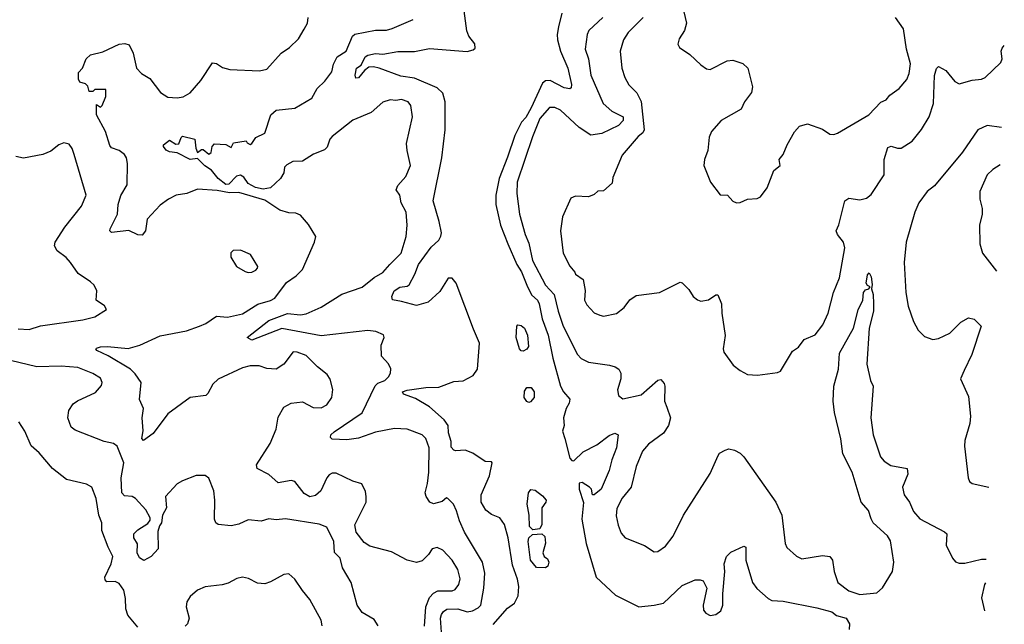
# Model space of a CAD drawing. Extents: x 1690054 to 1842981, y 782881 to 914114.
# Tile 689 of 693: x 1837214 to 1842477, y 893152 to 896383. Entities that reach past the tile are written whole.
import ezdxf

# ---------------------------------------------------------------- set-up
doc = ezdxf.new("R2010")
doc.units = 0

msp = doc.modelspace()

# ---------------------------------------------------------------- linework, layer by layer
at = {"layer": '0CON10XD'}
for points in [[(1839745, 893152.2), (1839821, 893239), (1839858.9, 893265), (1839878.9, 893305), (1839882, 893355), (1839875, 893394), (1839848.8, 893468.8), (1839825.4, 893614.6), (1839806, 893686), (1839780.6, 893720.6), (1839735, 893739.5), (1839705, 893761.5), (1839680, 893805), (1839680.3, 893845), (1839724.4, 893945), (1839740, 894015), (1839735, 894020.8), (1839702.1, 894022.1), (1839636.1, 894066.1), (1839595, 894083.8), (1839545, 894079.6), (1839533.7, 894083.7), (1839519.4, 894099.4), (1839519.5, 894129.5), (1839505.8, 894175), (1839504.7, 894215), (1839483.2, 894245), (1839405, 894313.9), (1839329.4, 894359.4), (1839265, 894381.9), (1839260.8, 894395), (1839285.7, 894404.3), (1839385, 894417.7), (1839455, 894419.5), (1839535, 894449.2), (1839585, 894454), (1839637.3, 894482.7), (1839661.2, 894515), (1839672.3, 894655), (1839638.8, 894728.8), (1839546.9, 894975), (1839525, 895002.5), (1839505, 895002), (1839458.8, 894931.2), (1839396.4, 894873.6), (1839335, 894855.3), (1839255, 894876.9), (1839206.4, 894886.4), (1839203.8, 894903.8), (1839214.8, 894935), (1839245, 894954.7), (1839285, 894959.8), (1839295, 894966.8), (1839326.1, 895023.9), (1839345.3, 895075), (1839412.5, 895167.5), (1839453.8, 895205), (1839465, 895226.2), (1839467.8, 895245), (1839456.7, 895305), (1839423.6, 895415), (1839471.1, 895645), (1839487.5, 895795), (1839488.4, 895945), (1839475, 895990), (1839445, 896018.9), (1839325, 896070.2), (1839251.4, 896081.4), (1839135, 896123.8), (1839105, 896132.3), (1839080.8, 896129.2), (1839057.8, 896112.2), (1839025, 896072.5), (1839011.3, 896071.3), (1839007.1, 896087.1), (1839014.6, 896125), (1839039.1, 896140.9), (1839060.3, 896185), (1839075, 896194.3), (1839115, 896201.9), (1839155, 896199.8), (1839235, 896213.5), (1839325, 896213.6), (1839405, 896229.7), (1839605, 896212.9), (1839637.7, 896222.3), (1839648.8, 896231.2), (1839645.8, 896255), (1839615, 896296), (1839603.5, 896323.5), (1839581.9, 896485)], [(1840763.1, 896425), (1840777.5, 896365), (1840767.5, 896325), (1840738.8, 896281.2), (1840732.3, 896252.3), (1840740, 896235), (1840795, 896197.5), (1840855, 896141.4), (1840885, 896121.1), (1840905, 896117.8), (1840996, 896164), (1841025, 896166.2), (1841078.8, 896148.8), (1841105.6, 896125), (1841131.4, 896025), (1841126.1, 895993.9), (1841088.5, 895945), (1841070.6, 895905), (1840964.2, 895845), (1840911.2, 895785), (1840900, 895755), (1840892, 895685), (1840873.9, 895636.1), (1840870, 895605), (1840905.8, 895515.8), (1840957.7, 895447.7), (1840997.5, 895445), (1841025, 895413.3), (1841045, 895404), (1841065, 895406.2), (1841105, 895423.8), (1841155, 895427.5), (1841173, 895437), (1841210, 895485), (1841245, 895577.5), (1841279.2, 895605), (1841274.1, 895635.9), (1841295, 895662.5), (1841316, 895715), (1841355.9, 895784.1), (1841381.2, 895815), (1841425, 895826.2), (1841505, 895797.5), (1841545, 895770.8), (1841565, 895770), (1841585, 895777.5), (1841752.5, 895875), (1841817.1, 895942.9), (1841845.8, 895955), (1841865, 895979.2), (1841915, 896016.2), (1841955, 896063.8), (1841967.8, 896095), (1841975, 896147.5), (1841954.6, 896225), (1841938.1, 896335), (1841895.6, 896395)], [(1839471, 893085), (1839464, 893185), (1839468.1, 893205), (1839478.7, 893221.3), (1839497.4, 893232.6), (1839555, 893235.2), (1839605, 893219.3), (1839635, 893224.6), (1839665, 893241.1), (1839678.1, 893255), (1839694.7, 893345), (1839700.8, 893425), (1839687.3, 893485), (1839590.9, 893645), (1839564.5, 893705), (1839549.3, 893759.3), (1839532, 893795), (1839502.5, 893825), (1839495, 893827.5), (1839471.7, 893808.3), (1839425, 893795.8), (1839405.6, 893805.6), (1839385.7, 893835), (1839381.4, 893855), (1839394.5, 893905.5), (1839400.8, 893965), (1839402.5, 894095), (1839385.6, 894145), (1839365, 894164.3), (1839285, 894195.8), (1839217.9, 894197.9), (1839115, 894180), (1839025, 894147.3), (1838962.6, 894137.4), (1838885, 894141.5), (1838875, 894150), (1838877.8, 894165), (1838895, 894180.9), (1839045, 894282.2), (1839113.1, 894426.9), (1839128.7, 894441.3), (1839165, 894455.6), (1839185.5, 894475), (1839195.5, 894495), (1839197.8, 894517.8), (1839185, 894543.8), (1839148, 894585), (1839146.4, 894643.6), (1839162.5, 894685), (1839159.3, 894699.3), (1839116.8, 894716.8), (1839075, 894722.2), (1838826.1, 894693.9), (1838615, 894733.4), (1838455, 894670), (1838430, 894685), (1838545, 894776.2), (1838645, 894813), (1838715, 894805.3), (1838745, 894810.7), (1838825, 894847.5), (1838935, 894916.5), (1839045, 894954.3), (1839108, 895005), (1839155, 895033.1), (1839192.9, 895075), (1839253.3, 895135), (1839279.1, 895225), (1839285.5, 895285), (1839279.5, 895355), (1839253.3, 895405), (1839245.6, 895445), (1839226.7, 895475), (1839235, 895497.5), (1839278.1, 895545), (1839302.5, 895605), (1839284.4, 895685), (1839282.1, 895722.1), (1839312.9, 895865), (1839304.2, 895925), (1839290, 895945), (1839255, 895957.1), (1839225, 895952), (1839195, 895955.7), (1839155, 895942), (1839092.1, 895887.9), (1838995, 895846.7), (1838885, 895758.9), (1838872.2, 895745), (1838857.8, 895702.2), (1838842.9, 895687.1), (1838785, 895664.6), (1838725, 895626.5), (1838674.5, 895625.5), (1838641.5, 895608.5), (1838629.8, 895595), (1838625.6, 895565), (1838608.2, 895535), (1838555, 895484), (1838515, 895478.1), (1838475, 895487), (1838435, 895507.4), (1838411.1, 895541.1), (1838395, 895551.8), (1838373.5, 895546.5), (1838332.4, 895505), (1838315, 895502.7), (1838273.9, 895535), (1838238.5, 895578.5), (1838202.8, 895602.8), (1838165, 895640.8), (1838125, 895635.8), (1838055, 895671.2), (1838015, 895677.5), (1837997, 895687), (1837982.5, 895705), (1837982.5, 895715), (1838015, 895738.8), (1838048.6, 895718.6), (1838065, 895720), (1838076.4, 895753.6), (1838085, 895761.1), (1838149.2, 895745), (1838155, 895697.5), (1838164.2, 895674.2), (1838185, 895689.4), (1838195, 895689.2), (1838225, 895665.5), (1838237, 895673), (1838242.2, 895705), (1838255, 895720), (1838315.8, 895715.8), (1838345, 895701.2), (1838357.5, 895725), (1838425, 895736.7), (1838430, 895725), (1838445, 895716.7), (1838455, 895722), (1838476.2, 895753.8), (1838525, 895777.5), (1838555.6, 895875), (1838585, 895899.2), (1838685, 895910.5), (1838775, 895963.5), (1838803.8, 896015), (1838845, 896055.4), (1838883.2, 896105), (1838891.8, 896145), (1838911.2, 896185), (1838958.9, 896215), (1838992.8, 896295), (1839005, 896305.4), (1839115, 896326.9), (1839175, 896327.3), (1839205, 896335.6), (1839316.2, 896385)], [(1838735, 896333.3), (1838752, 896365), (1838756, 896395)], [(1840112, 896418), (1840094.7, 896345.3), (1840086.5, 896305), (1840088.7, 896275), (1840105.3, 896215), (1840144.2, 896125), (1840163.4, 896036.6), (1840161.4, 896018.6), (1840155, 896014.4), (1840125, 896018.5), (1840049.1, 896059.1), (1840025, 896056.9), (1840008.7, 896045), (1839948, 895912), (1839919.4, 895860.6), (1839895.9, 895835), (1839860.2, 895765), (1839821, 895649)], [(1840330, 896395), (1840256.9, 896325), (1840247.5, 896305), (1840235.6, 896225), (1840254.7, 896174.7), (1840267.1, 896087.1), (1840332.9, 895935), (1840378.1, 895895), (1840439.2, 895865), (1840439.5, 895845), (1840415, 895818.8), (1840325.8, 895775), (1840266.2, 895766.2), (1840205, 895806.4), (1840105, 895900), (1840075, 895913.6), (1840045, 895914.2), (1839994.6, 895855), (1839955, 895758), (1839872.1, 895515), (1839871.5, 895455), (1839884.6, 895345), (1839915, 895236.2), (1839935, 895188.8), (1839955, 895095.7), (1840024.1, 894965), (1840070.6, 894915), (1840091.8, 894825), (1840119.7, 894745), (1840195, 894594), (1840215, 894572.9), (1840255, 894552.9), (1840366.4, 894536.4), (1840397.6, 894527.6), (1840416.2, 894515), (1840427.5, 894495), (1840427.5, 894465), (1840409.2, 894405), (1840414.3, 894374.3), (1840437.7, 894357.7), (1840535, 894377.8), (1840625, 894457.5), (1840640, 894460), (1840658.6, 894438.6), (1840662.5, 894425), (1840661.1, 894345), (1840672.6, 894312.6), (1840693.3, 894255), (1840682.2, 894215), (1840655.4, 894174.6), (1840575, 894114.3), (1840542.2, 894077.8), (1840508.5, 893995), (1840482.2, 893885), (1840434.2, 893825.8), (1840405, 893771.2), (1840402, 893732), (1840412, 893682), (1840429.7, 893639.7), (1840450, 893615), (1840553.6, 893573.6), (1840605, 893540), (1840625, 893542), (1840665, 893569.2), (1840707.4, 893622.6), (1840762.2, 893735), (1840905, 893958.8), (1840946.7, 894055), (1840955, 894066.7), (1840985, 894082.5), (1841005, 894090), (1841035, 894082.5), (1841065, 894066.7), (1841085, 894046.7), (1841255.6, 893805), (1841287.5, 893735), (1841305.7, 893585), (1841315, 893562), (1841366.4, 893516.4), (1841395, 893503.1), (1841505, 893520.6), (1841545, 893514), (1841558.6, 893495), (1841566.7, 893435), (1841587.5, 893375), (1841645, 893331.8), (1841705, 893311.5), (1841795, 893320), (1841825, 893348), (1841878.8, 893435), (1841887.1, 893485), (1841868.9, 893598.9), (1841852.2, 893625), (1841775.5, 893695), (1841765.9, 893715.9), (1841750, 893760), (1841712.5, 893805), (1841663.6, 893965), (1841614, 894064), (1841603.7, 894143.7), (1841569.2, 894285), (1841561.2, 894345), (1841565.4, 894425), (1841590.8, 894515), (1841595, 894602), (1841671.4, 894735), (1841695, 894833.3), (1841720.8, 894885), (1841725, 894926.2), (1841735, 894940), (1841752.5, 894945), (1841760, 894955), (1841745, 894963.3), (1841739.2, 894975), (1841745, 895020), (1841755, 895030), (1841765, 895010), (1841771.2, 894968.8), (1841766.7, 894945), (1841776, 894914), (1841778, 894865), (1841777.5, 894825), (1841754.5, 894735.5), (1841742.7, 894542.7), (1841761.5, 894455), (1841776.1, 894425), (1841764, 894256), (1841775.3, 894165), (1841815, 894048), (1841834.2, 894025), (1841870.8, 894000.8), (1841956.7, 893985), (1841961.4, 893955), (1841932.9, 893885), (1841941.9, 893845), (1841970, 893805), (1841990.9, 893755), (1842025, 893716.4), (1842157, 893647), (1842168.8, 893635), (1842166.7, 893575), (1842199.2, 893505), (1842215, 893486), (1842235, 893479.2), (1842265, 893480), (1842355, 893500), (1842380.3, 893500.7)], [(1840545.8, 896394.2), (1840465.6, 896315), (1840440.5, 896275), (1840423.5, 896215), (1840432.1, 896125), (1840448.5, 896075), (1840469.4, 896035), (1840511.9, 895991.9), (1840536.2, 895946.2), (1840552.2, 895795), (1840545, 895778.2), (1840520.4, 895759.6), (1840435, 895658.8), (1840385, 895540), (1840380.7, 895509.3), (1840335, 895468.8), (1840305, 895467.5), (1840285, 895448.8), (1840255, 895436), (1840185, 895440), (1840159.5, 895430.5), (1840115, 895330), (1840104.4, 895255), (1840119.4, 895135), (1840155, 895066.2), (1840182, 895035), (1840185, 895023.8), (1840225.8, 894995), (1840236.3, 894936.3), (1840233.5, 894885), (1840245, 894860), (1840285, 894816.2), (1840315, 894803.8), (1840335, 894798.8), (1840403.9, 894813.9), (1840444.3, 894845.7), (1840475, 894886), (1840509.7, 894910.3), (1840634.2, 894925.8), (1840745, 894980), (1840755, 894977.5), (1840790.9, 894940.9), (1840814.4, 894904.4), (1840836.1, 894886.1), (1840855, 894880), (1840895, 894886), (1840935, 894913.3), (1840945, 894913.3), (1840965.6, 894865.6), (1840966.7, 894815), (1840984, 894695), (1840974, 894625), (1840977.3, 894607.3), (1841027.3, 894537.3), (1841065, 894508), (1841105, 894488), (1841157.1, 894482.9), (1841265, 894497.5), (1841281.2, 894505), (1841345, 894612.5), (1841377, 894633), (1841406.7, 894675), (1841465, 894700), (1841506.6, 894753.4), (1841534.4, 894815), (1841564.4, 894925), (1841595.4, 895004.6), (1841624.3, 895164.3), (1841616.9, 895195), (1841585.6, 895235), (1841577.8, 895255), (1841592, 895288), (1841624.7, 895415.3), (1841645, 895428.9), (1841705, 895421.5), (1841739.6, 895430.4), (1841765, 895450), (1841835, 895553.8), (1841833.9, 895636.1), (1841855, 895701.2), (1841872.7, 895707.3), (1841905, 895696.9), (1841925, 895697.5), (1841985, 895733.8), (1842034.1, 895795.9), (1842075.6, 895865), (1842097.9, 895935), (1842103.3, 896085), (1842115, 896123.3), (1842125, 896132.5), (1842165, 896112.5), (1842212.7, 896052.7), (1842235, 896040), (1842305, 896060), (1842355, 896065.4), (1842375, 896074.6), (1842458.2, 896155), (1842464.7, 896175), (1842459.8, 896215), (1842465, 896231.5), (1842476.8, 896246)], [(1839377.3, 893142.7), (1839384.2, 893245.8), (1839403.8, 893296.2), (1839425, 893318.9), (1839448.4, 893331.6), (1839525, 893331.9), (1839541.7, 893338.2), (1839561.2, 893365), (1839567.5, 893395), (1839555, 893446), (1839525, 893495.6), (1839475, 893548.9), (1839445, 893563.3), (1839418, 893555), (1839398.6, 893525), (1839365, 893492), (1839335, 893482.9), (1839285, 893494.3), (1839200.5, 893540.5), (1839085, 893570.5), (1839055, 893588.9), (1839012.5, 893645), (1839005.5, 893684.5), (1839065.8, 893805), (1839066, 893836), (1839061.7, 893861.7), (1839043, 893903), (1838995, 893918), (1838905, 893960), (1838885, 893960), (1838868.9, 893951.1), (1838855.7, 893935), (1838823.1, 893865), (1838795, 893840), (1838765, 893833.5), (1838735, 893850.6), (1838685, 893915.5), (1838665, 893920.9), (1838595, 893908.6), (1838545, 893953.1), (1838483.8, 893985), (1838478.8, 894005), (1838552.1, 894117.9), (1838584.7, 894195), (1838595, 894260), (1838625, 894312), (1838665, 894334), (1838725, 894341.2), (1838781.7, 894311.7), (1838825, 894310), (1838855, 894325.8), (1838881.5, 894365), (1838887.4, 894407.4), (1838873, 894463), (1838856.8, 894486.8), (1838805, 894528), (1838745, 894588.6), (1838697, 894607), (1838675, 894607.8), (1838626.6, 894543.4), (1838585, 894516), (1838535, 894518.6), (1838493.6, 894533.6), (1838445, 894533.1), (1838405, 894523.1), (1838275, 894462.2), (1838246.7, 894435), (1838220, 894385), (1838208, 894375), (1838125, 894364.5), (1838005, 894277.9), (1837928, 894172), (1837875, 894133.8), (1837866.7, 894145), (1837874.4, 894185.6), (1837869.4, 894255), (1837875.5, 894305), (1837853.7, 894353.7), (1837863.8, 894445), (1837831.7, 894491.7), (1837805.5, 894515), (1837686.5, 894586.5), (1837626.7, 894615), (1837621.2, 894625), (1837625, 894628.8), (1837645, 894635.6), (1837683.2, 894636.8), (1837793.2, 894626.8), (1837856.3, 894643.7), (1837965, 894693.8), (1838105, 894721.2), (1838174.6, 894745.4), (1838209.4, 894760.6), (1838265, 894799.4), (1838325, 894794.5), (1838405, 894811.2), (1838486.5, 894863.5), (1838555, 894882.9), (1838577.5, 894895), (1838640.2, 894979.8), (1838692, 895015), (1838725, 895048.8), (1838790, 895195), (1838796.7, 895225), (1838758.5, 895288.5), (1838715, 895338.8), (1838689.4, 895349.4), (1838651.7, 895351.7), (1838605, 895365.5), (1838525, 895419.6), (1838385, 895460.4), (1838335, 895458.2), (1838268.6, 895471.4), (1838165, 895476.9), (1838107.5, 895455), (1838050, 895445), (1838008.8, 895425), (1837965, 895392), (1837895, 895317.5), (1837885.8, 895254.2), (1837867.7, 895232.3), (1837845, 895234), (1837796.8, 895256.8), (1837705, 895246.2), (1837696.2, 895255), (1837697.5, 895265), (1837736.6, 895343.4), (1837740.7, 895395), (1837755, 895444), (1837788.5, 895501.5), (1837789.4, 895615), (1837784.7, 895644.7), (1837775, 895662.2), (1837745, 895684.3), (1837705, 895698), (1837695, 895711.2), (1837671.8, 895785), (1837624.4, 895875), (1837625, 895930), (1837645, 895916.7), (1837655, 895924), (1837675, 895972.5), (1837675, 896010), (1837615, 896010), (1837605, 896000), (1837585, 896000), (1837578.3, 896028.3), (1837565, 896040), (1837535, 896050), (1837527.5, 896065), (1837528.3, 896101.7), (1837550, 896125), (1837570, 896175), (1837592.5, 896195), (1837657.7, 896212.3), (1837745, 896252.9), (1837776.2, 896256.2), (1837799.4, 896249.4), (1837820.6, 896205), (1837838.1, 896125), (1837865.4, 896095.4), (1837909.8, 896069.8), (1837967.1, 895995), (1838005, 895969.4), (1838055, 895965.6), (1838088.3, 895971.7), (1838125, 895992), (1838181.7, 896058.3), (1838245, 896152.5), (1838265, 896150), (1838298.3, 896128.3), (1838336.4, 896116.4), (1838495, 896110), (1838535, 896118.8), (1838612, 896205), (1838655.5, 896234.5), (1838705, 896281.2), (1838735, 896333.3)], [(1842461.4, 895807.7), (1842385, 895818.2), (1842335, 895794.4), (1842253.1, 895675), (1842102.9, 895495), (1842064.7, 895465), (1842019.1, 895405), (1841998.7, 895355), (1841952.5, 895195), (1841941.9, 895085), (1841951.1, 894925), (1841962.1, 894852.1), (1841990.9, 894770.9), (1842016.2, 894725), (1842049.7, 894689.7), (1842094.3, 894674.3), (1842125, 894679.2), (1842185, 894707.5), (1842245, 894766.2), (1842285, 894790), (1842315, 894782.5), (1842352.5, 894745), (1842302.5, 894595), (1842261.4, 894508.6), (1842242.5, 894465), (1842285, 894370), (1842296.7, 894265), (1842292.9, 894225), (1842265.7, 894134.3), (1842264.3, 894105), (1842282.9, 893935), (1842291.2, 893915), (1842304.4, 893904.4), (1842393.8, 893885.2)], [(1837205, 894731.5), (1837265, 894728.5), (1837325, 894746.8), (1837550.9, 894779.1), (1837615, 894796.2), (1837677.5, 894835), (1837666.7, 894855), (1837623.3, 894885), (1837626.2, 894935), (1837611.2, 894965), (1837592.7, 894982.7), (1837526.4, 895026.4), (1837486.2, 895086.2), (1837462.4, 895112.4), (1837415, 895148.6), (1837399.4, 895175), (1837404.4, 895195), (1837456.1, 895273.9), (1837545, 895386.7), (1837568.8, 895445), (1837505, 895662.5), (1837493.8, 895695), (1837477.7, 895717.7), (1837450, 895725), (1837422.5, 895715), (1837379.7, 895680.3), (1837337.9, 895662.1), (1837235, 895644), (1837192.6, 895652.6)], [(1839821, 895649), (1839777.6, 895535), (1839759.8, 895445), (1839759.5, 895395), (1839783, 895285), (1839822.2, 895185), (1839871.6, 895075), (1839896.6, 895036.6), (1839928.3, 894955), (1839952, 894912), (1839981.1, 894885), (1839991, 894865), (1840007.1, 894785), (1840038.4, 894698.4), (1840063.9, 894575), (1840104.1, 894425), (1840120, 894395), (1840153.6, 894355), (1840151.6, 894335), (1840134.8, 894305), (1840120.6, 894255), (1840124.1, 894215), (1840114.7, 894185), (1840128.2, 894145), (1840155, 894040), (1840165, 894027.5), (1840175, 894025.8), (1840225, 894073.5), (1840298, 894112), (1840365, 894160.5), (1840395, 894173.8), (1840413.3, 894165), (1840403.8, 894095), (1840378.8, 894031.2), (1840365, 893974.3), (1840322.2, 893875), (1840285, 893844.2), (1840275, 893843.8), (1840270, 893875), (1840260, 893885), (1840220.5, 893910.5), (1840203.5, 893906.5), (1840203.9, 893875), (1840227, 893803), (1840218.5, 893715), (1840242, 893585), (1840295, 893404.4), (1840397.7, 893307.7), (1840523.6, 893246.4), (1840605, 893254.2), (1840655, 893265.7), (1840755, 893360), (1840825, 893390), (1840850.7, 893390.7), (1840866.7, 893385), (1840887.5, 893345), (1840867.5, 893255), (1840868.3, 893228.3), (1840881.2, 893211.2), (1840905, 893198.8), (1840935.7, 893204.3), (1840961.2, 893225), (1840972, 893255), (1840971.9, 893315), (1840983.8, 893435), (1840979.5, 893475), (1840992.5, 893515), (1841015, 893538.4), (1841085, 893570.8), (1841095.7, 893565), (1841094.5, 893495), (1841130.6, 893375), (1841153.7, 893343.7), (1841215, 893290), (1841235, 893279.2), (1841294.2, 893275.8), (1841475, 893240), (1841555, 893219.6), (1841580.7, 893199.3), (1841630.8, 893185), (1841649.5, 893155), (1841647.5, 893125)], [(1842454.3, 895608.3), (1842415, 895582.9), (1842385.7, 895555), (1842346.2, 895465), (1842346.2, 895425), (1842358, 895375), (1842358.8, 895345), (1842343.8, 895285), (1842346.2, 895185), (1842360, 895135), (1842434.3, 895039.1)], [(1838435, 895032.5), (1838455, 895034.4), (1838475.5, 895045), (1838485.3, 895055), (1838486.1, 895065), (1838447.7, 895127.7), (1838395, 895152.5), (1838355, 895150), (1838343, 895137), (1838343.3, 895115), (1838372.5, 895065), (1838418.3, 895038.3), (1838435, 895032.5)], [(1839905, 894612.5), (1839893.7, 894613.7), (1839885.6, 894625), (1839868.2, 894685), (1839871.5, 894745), (1839877.3, 894752.7), (1839895, 894749.1), (1839912.7, 894735), (1839927.4, 894697.4), (1839933.5, 894636.5), (1839925, 894622.2), (1839905, 894612.5)], [(1839130, 893145), (1839108.3, 893178.3), (1839045, 893216), (1839016.9, 893255), (1838985.6, 893375), (1838939.5, 893455), (1838926.9, 893505), (1838896.4, 893536.4), (1838893.8, 893595), (1838855, 893670.8), (1838815, 893688.1), (1838634.3, 893715.7), (1838585, 893711.2), (1838546.4, 893716.4), (1838505, 893704.2), (1838435, 893710), (1838385, 893687.5), (1838345, 893677.8), (1838275, 893686), (1838262, 893695), (1838254.5, 893714.5), (1838256.2, 893815), (1838250.8, 893865), (1838225, 893932.5), (1838205, 893947.5), (1838157, 893947), (1838085, 893918.8), (1838055, 893903.3), (1837994, 893835), (1837997.9, 893775), (1837976.7, 893735), (1837972, 893695), (1837960.9, 893679.1), (1837952.3, 893647.7), (1837953.3, 893555), (1837916.7, 893515), (1837877, 893493), (1837855, 893507.5), (1837842.5, 893535), (1837843, 893583), (1837824, 893615), (1837823.3, 893635), (1837845, 893657.5), (1837899.3, 893690.7), (1837911.7, 893708.3), (1837911.7, 893721.7), (1837887.5, 893765), (1837832.5, 893825), (1837815.6, 893835.6), (1837775, 893838.1), (1837759.2, 893855), (1837756.5, 893935), (1837770, 894015), (1837735, 894104.3), (1837715, 894118.8), (1837665, 894129.5), (1837509.8, 894189.8), (1837488.6, 894205), (1837471.1, 894255), (1837476.9, 894295), (1837500, 894330), (1837523.2, 894346.8), (1837618.7, 894391.3), (1837651.8, 894428.2), (1837655.4, 894445.4), (1837645, 894466.9), (1837605, 894491.8), (1837525, 894523.9), (1837435, 894531.4), (1837305, 894527.9), (1837165, 894561.5)], [(1839935, 894337.7), (1839925, 894342.5), (1839910.8, 894365), (1839912.4, 894397.6), (1839925, 894418.5), (1839947.3, 894417.3), (1839963.2, 894395), (1839964.6, 894365), (1839945, 894341.2), (1839935, 894337.7)], [(1837845, 893137.5), (1837791.2, 893201.2), (1837781.2, 893235), (1837779.2, 893290.8), (1837769.7, 893335), (1837745, 893370), (1837725, 893380.6), (1837680.2, 893380.2), (1837670, 893390), (1837669.1, 893405), (1837703.1, 893475), (1837712.1, 893515), (1837686.2, 893565), (1837653.4, 893653.4), (1837652.7, 893695), (1837636.4, 893735), (1837622.9, 893825), (1837600, 893885), (1837570.5, 893900.5), (1837465, 893926.2), (1837388.8, 893985), (1837318.7, 894068.7), (1837275.7, 894105.7), (1837242, 894185), (1837208.8, 894235)], [(1839957.5, 893657.5), (1839938.5, 893675), (1839936.7, 893735), (1839926, 893795), (1839933.9, 893855), (1839946.7, 893873.3), (1839968.8, 893868.8), (1840009, 893839), (1840027.5, 893815), (1840026.7, 893805), (1840005.4, 893774.6), (1840005.4, 893685.4), (1839995, 893663.1), (1839957.5, 893657.5)], [(1840025, 893454), (1839976.4, 893456.4), (1839944.8, 893494.8), (1839931.8, 893595), (1839936.2, 893615), (1839955, 893631.8), (1840005, 893636.4), (1840020.8, 893620.8), (1840024, 893586), (1840010.9, 893535), (1840017.8, 893515), (1840035, 893501.8), (1840043.1, 893485), (1840037.1, 893462.9), (1840025, 893454)], [(1838831.1, 893145), (1838825.6, 893175), (1838765, 893285.8), (1838725, 893332.5), (1838685, 893394), (1838652, 893422), (1838625, 893419.2), (1838555, 893378.8), (1838525, 893368), (1838485, 893372.5), (1838437.7, 893397.7), (1838405, 893404), (1838375, 893398), (1838327.6, 893372.4), (1838296.8, 893363.2), (1838205, 893352.5), (1838164.4, 893335.6), (1838125, 893301.2), (1838107.3, 893272.7), (1838104.4, 893245), (1838118.9, 893185), (1838111.4, 893155), (1838097.9, 893142.1)], [(1842375.8, 893374.6), (1842371.1, 893365), (1842354.2, 893294.2), (1842370.6, 893224.8)]]:
    msp.add_lwpolyline(points, dxfattribs=at)

doc.saveas('drawing.dxf')
